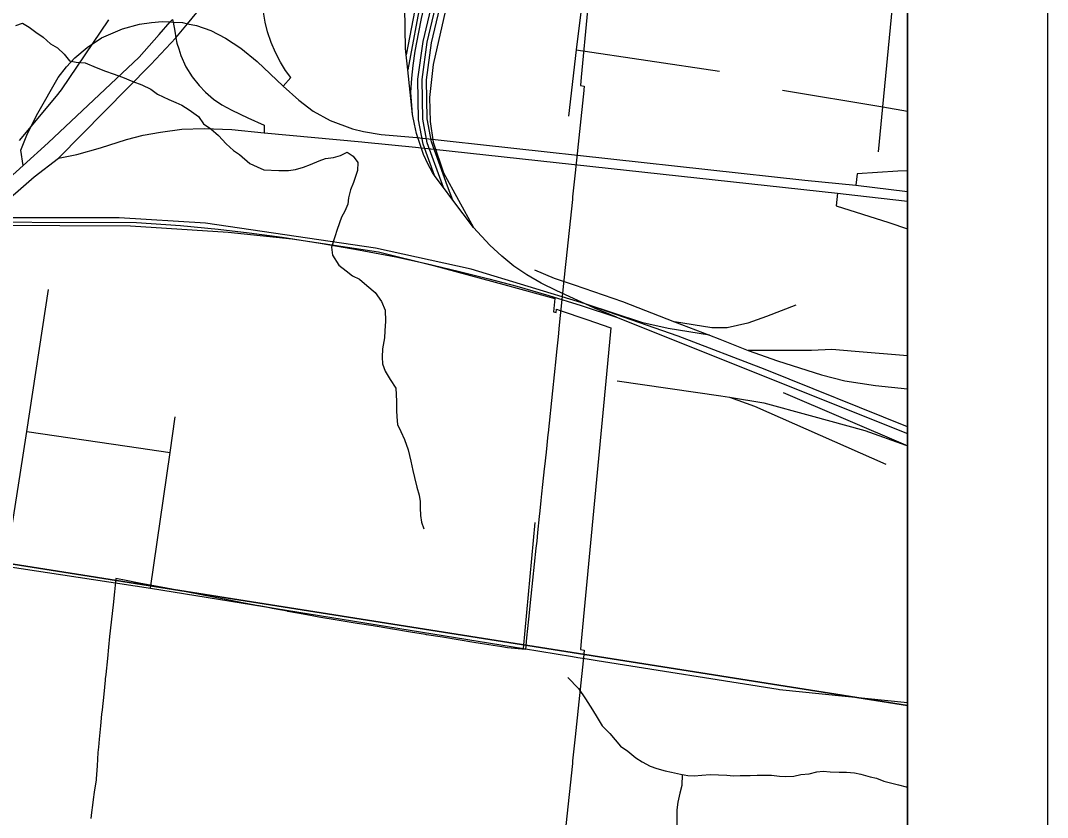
# Model space of a CAD drawing. Extents: x -8.2 to 38.5, y -0.1 to 21.9.
# Drawn here: x 8.33 to 9.063, y 18.635 to 19.204 of the extents above; entities that cross this region are included whole.
import ezdxf

# ---------------------------------------------------------------- set-up
doc = ezdxf.new("R2010")
doc.units = 0
for name, color, linetype in [('Default', 7, 'Continuous'), ('GM_X_Airport_Location_Class_1', 7, 'Continuous'), ('GM_X_Interstate_Location', 7, 'Continuous'), ('GM_X_Minor_River', 7, 'Continuous'), ('GM_X_Section', 7, 'Continuous'), ('GM_X_Section_Text', 7, 'Continuous'), ('GM_X_State_Location', 7, 'Continuous'), ('GM_X_Township', 7, 'Continuous'), ('GM_X_Township_Subdivision_Text', 7, 'Continuous'), ('GM_X_Township_Text', 7, 'Continuous'), ('GM_X_US_Location', 7, 'Continuous')]:
    doc.layers.add(name, color=color, linetype=linetype)

msp = doc.modelspace()

# ---------------------------------------------------------------- linework, layer by layer
at = {"layer": 'Default'}
for points in [[(8.96338, 15.71646), (8.96338, 21.16735), (3.57684, 21.16735)], [(8.96338, 15.31357), (8.96338, 20.75346), (8.88416, 20.76446), (4.06663, 20.76446), (4.06654, 20.76352), (4.04668, 20.55326), (4.0404, 20.46486), (4.03018, 20.35971), (3.99614, 19.98173), (3.94356, 19.39793), (3.92891, 19.23533), (3.88536, 18.75168), (3.84719, 18.32786), (3.84494, 18.30297), (3.84352, 18.28947), (3.81842, 18.05156), (3.74862, 17.38985)], [(8.74831, 19.35407), (8.73021, 19.16332), (8.7296, 19.15739), (8.73232, 19.1569), (8.73181, 19.15144), (8.73158, 19.14925), (8.72945, 19.12906), (8.72587, 19.09506), (8.72475, 19.08442), (8.72408, 19.078), (8.72387, 19.07607), (8.71925, 19.03172), (8.71879, 19.02734), (8.7145, 18.98628), (8.71362, 18.97781), (8.71251, 18.96717), (8.71197, 18.96208), (8.70957, 18.93932), (8.70647, 18.90932), (8.70635, 18.90811), (8.70503, 18.89554), (8.70394, 18.88535), (8.70377, 18.88373), (8.70254, 18.87236), (8.70184, 18.86583), (8.70132, 18.86099), (8.70053, 18.85367), (8.70023, 18.8496), (8.69904, 18.83823), (8.69838, 18.83195), (8.69785, 18.82685), (8.69666, 18.81548), (8.69547, 18.80412), (8.69429, 18.79275), (8.69256, 18.77621), (8.69118, 18.76303), (8.69029, 18.75455), (8.67753, 18.75572), (8.67346, 18.75638), (8.6579, 18.75892), (8.6534, 18.75966), (8.64219, 18.76149), (8.63099, 18.76332), (8.61974, 18.76515), (8.61883, 18.7653), (8.6083, 18.76702), (8.60669, 18.76728), (8.59547, 18.76912), (8.59534, 18.76914), (8.58426, 18.77094), (8.58266, 18.77121), (8.5816, 18.77138), (8.57005, 18.77327), (8.55585, 18.77559), (8.54276, 18.77772), (8.53783, 18.77853), (8.53156, 18.77973), (8.52059, 18.78182), (8.5204, 18.78185), (8.50924, 18.78398), (8.50645, 18.78451), (8.49994, 18.78575), (8.49808, 18.78611), (8.48691, 18.78823), (8.47389, 18.79072), (8.47371, 18.79075), (8.45994, 18.79338), (8.44785, 18.79568), (8.43389, 18.79834), (8.41436, 18.80206), (8.40506, 18.80384), (8.39762, 18.80525), (8.39661, 18.79584), (8.39562, 18.78645), (8.39321, 18.76385), (8.39243, 18.75631), (8.39158, 18.74806), (8.39042, 18.73676), (8.3901, 18.73374), (8.38999, 18.73266), (8.38896, 18.72263), (8.3878, 18.7114), (8.3875, 18.7085), (8.38662, 18.7), (8.38564, 18.69045), (8.38515, 18.68494), (8.3848, 18.68106), (8.38418, 18.67147), (8.38357, 18.66217), (8.38346, 18.66144), (8.38212, 18.65269), (8.38134, 18.64755), (8.38084, 18.6433), (8.38024, 18.63821), (8.37974, 18.63387)]]:
    msp.add_lwpolyline(points, dxfattribs=at)
for points in [[(8.96338, 18.71449), (8.96338, 19.73883), (8.0944, 19.87488), (7.97887, 18.87016)], [(8.96338, 18.55597), (8.96338, 18.71449), (7.97887, 18.87016), (7.87768, 17.88029), (8.88229, 17.77765)]]:
    msp.add_lwpolyline(points, close=True, dxfattribs=at)
at = {"layer": 'GM_X_Airport_Location_Class_1'}
for points in [[(8.33144, 19.1003), (8.32981, 19.11125), (8.33446, 19.12323), (8.34181, 19.13761), (8.3563, 19.16322), (8.36242, 19.17087), (8.36844, 19.17729), (8.37711, 19.18454), (8.38741, 19.19137), (8.40241, 19.1978), (8.41451, 19.20119), (8.42302, 19.20239), (8.43064, 19.20311), (8.43656, 19.20281), (8.43852, 19.20271), (8.44526, 19.20236), (8.44892, 19.20157), (8.45521, 19.20021), (8.46543, 19.19669), (8.47596, 19.19117), (8.48684, 19.18409), (8.49851, 19.17464), (8.51723, 19.15701), (8.52843, 19.1469), (8.5387, 19.13914), (8.55068, 19.13248), (8.56666, 19.12649), (8.57451, 19.12465), (8.58716, 19.12251), (8.61267, 19.12027), (8.88989, 19.08976), (8.92641, 19.08614), (8.96338, 19.08171)], [(8.35672, 19.10553), (8.36966, 19.10816), (8.38677, 19.11299), (8.40527, 19.11894), (8.41711, 19.12201), (8.42957, 19.12415), (8.44475, 19.12617), (8.46076, 19.12683), (8.48046, 19.12593), (8.50355, 19.12356)], [(8.50355, 19.12356), (8.57349, 19.11718), (8.57551, 19.11698)], [(8.57551, 19.11698), (8.61187, 19.11345), (8.91334, 19.08044), (8.92562, 19.07913), (8.96338, 19.07471)]]:
    msp.add_lwpolyline(points, dxfattribs=at)
at = {"layer": 'GM_X_Interstate_Location'}
for points in [[(8.51723, 19.15701), (8.5227, 19.16307), (8.51896, 19.16823), (8.51534, 19.17399), (8.51167, 19.18097), (8.50858, 19.18818), (8.50604, 19.19577), (8.50431, 19.20264), (8.50286, 19.21134), (8.5023, 19.21761), (8.50217, 19.22507), (8.50266, 19.2331), (8.50365, 19.24013), (8.5053, 19.24773), (8.50703, 19.25363), (8.5099, 19.26127), (8.51199, 19.26587), (8.51578, 19.27681), (8.51716, 19.28159), (8.509, 19.28814)], [(8.43817, 19.20461), (8.43852, 19.20271), (8.43974, 19.19613), (8.44059, 19.19152), (8.44128, 19.18778), (8.44254, 19.18372), (8.44403, 19.17897), (8.44776, 19.17081), (8.45213, 19.1637), (8.45707, 19.1574), (8.46169, 19.15262), (8.46741, 19.14776), (8.47345, 19.14362), (8.48041, 19.13988), (8.49195, 19.13433), (8.50356, 19.12904), (8.50355, 19.12356)], [(8.96338, 19.09658), (8.95643, 19.09612), (8.92731, 19.09443), (8.92641, 19.08614)], [(8.91334, 19.08044), (8.91246, 19.07136), (8.94995, 19.05946), (8.96338, 19.05494)]]:
    msp.add_lwpolyline(points, dxfattribs=at)
at = {"layer": 'GM_X_Minor_River'}
for points in [[(8.32628, 19.2003), (8.3309, 19.20201), (8.33573, 19.19915), (8.34053, 19.19553), (8.34571, 19.19189), (8.35084, 19.18712), (8.35605, 19.18424), (8.36081, 19.17986), (8.36443, 19.17515), (8.36933, 19.17419), (8.37577, 19.17354), (8.38361, 19.17017), (8.39035, 19.16761), (8.39561, 19.16587), (8.40234, 19.16331), (8.40983, 19.16034), (8.41619, 19.1578), (8.42253, 19.15487), (8.42733, 19.15125), (8.43554, 19.14749), (8.4404, 19.14539), (8.44488, 19.1433), (8.45007, 19.14005), (8.45672, 19.13521), (8.46032, 19.13012), (8.4655, 19.12648), (8.47101, 19.12169), (8.47648, 19.11576), (8.48161, 19.11099), (8.48606, 19.10814), (8.49341, 19.10176), (8.49863, 19.09926), (8.50349, 19.09716), (8.51411, 19.09671), (8.52096, 19.09681), (8.52592, 19.09736), (8.53168, 19.09902), (8.5367, 19.1011), (8.54288, 19.1035), (8.54751, 19.10521), (8.55324, 19.10611), (8.55823, 19.10742), (8.56289, 19.10989), (8.56734, 19.10704), (8.57058, 19.10235), (8.57035, 19.09665), (8.56735, 19.08804), (8.56525, 19.08281), (8.56388, 19.07716), (8.56333, 19.07262), (8.56123, 19.06777), (8.55878, 19.06331), (8.55578, 19.05469), (8.55405, 19.04944)], [(8.55405, 19.04944), (8.55186, 19.04193), (8.55239, 19.03621), (8.55706, 19.02917), (8.56222, 19.02516), (8.56664, 19.02155), (8.57186, 19.01905), (8.57701, 19.01466), (8.58288, 19.00948), (8.58758, 19.0032), (8.59, 18.99702), (8.59044, 18.98902), (8.58979, 18.9822), (8.5896, 18.97727), (8.58815, 18.96935), (8.58791, 18.96328), (8.58811, 18.95871), (8.59018, 18.9533), (8.59375, 18.94745), (8.59768, 18.9412), (8.59808, 18.93206), (8.59819, 18.92522), (8.59839, 18.92065), (8.59894, 18.9153), (8.6014, 18.91026), (8.60383, 18.90446), (8.60659, 18.89712), (8.60855, 18.88906), (8.60981, 18.88254), (8.61114, 18.87755), (8.61277, 18.87064), (8.61444, 18.86487), (8.61502, 18.86028), (8.61522, 18.85571), (8.61539, 18.85038), (8.61595, 18.84542), (8.61767, 18.84078)], [(8.72066, 18.73463), (8.72832, 18.72671), (8.73335, 18.71928), (8.73837, 18.71147), (8.74157, 18.70601), (8.74514, 18.70016), (8.75062, 18.69461), (8.75824, 18.68555), (8.76342, 18.68191), (8.76931, 18.67711), (8.77376, 18.67426), (8.77935, 18.67137), (8.78422, 18.66965), (8.79023, 18.66787), (8.79475, 18.66693), (8.80116, 18.66552), (8.80644, 18.66454), (8.81099, 18.66435), (8.81633, 18.66489), (8.82243, 18.6654), (8.8342, 18.66491), (8.83911, 18.66432), (8.84368, 18.66451), (8.8509, 18.66459), (8.85585, 18.66476), (8.86118, 18.66492), (8.86611, 18.66472), (8.87178, 18.6641), (8.87634, 18.66391), (8.88204, 18.66406), (8.88703, 18.66537), (8.89313, 18.66588), (8.89851, 18.66717), (8.90309, 18.66774), (8.90801, 18.66716), (8.91446, 18.66689), (8.91978, 18.66705), (8.92546, 18.66643), (8.92998, 18.66548), (8.93675, 18.66368), (8.94127, 18.66274), (8.94651, 18.66062), (8.95704, 18.6579), (8.96231, 18.65654), (8.96338, 18.65625)], [(8.8024, 18.66529), (8.80198, 18.6575), (8.80062, 18.65186), (8.79923, 18.64545), (8.79864, 18.64015), (8.79845, 18.63522), (8.79857, 18.62876)]]:
    msp.add_lwpolyline(points, dxfattribs=at)
at = {"layer": 'GM_X_Section'}
msp.add_lwpolyline([(8.96338, 15.31357), (8.96338, 20.76446), (2.16338, 20.76446), (2.16338, 13.96446)], dxfattribs=at)
at = {"layer": 'GM_X_Section_Text'}
for points in [[(8.39244, 19.20444), (8.35853, 19.15429), (8.35657, 19.15192), (8.35607, 19.15132), (8.32854, 19.11808)], [(8.3068, 19.05755), (8.40812, 19.05724), (8.47789, 19.05259), (8.52355, 19.04793), (8.58529, 19.03863), (8.62461, 19.02891), (8.67493, 19.01537), (8.71136, 19.00523), (8.71038, 18.99582), (8.71227, 18.99526), (8.71251, 18.99761), (8.71527, 18.99669), (8.73427, 18.99033), (8.75144, 18.98423), (8.74831, 18.95119), (8.73021, 18.76043), (8.7296, 18.7545), (8.73232, 18.75401), (8.73181, 18.74856), (8.73158, 18.74637), (8.72945, 18.72618), (8.72587, 18.69218), (8.72475, 18.68154), (8.72408, 18.67511), (8.72387, 18.67319), (8.71925, 18.62883)]]:
    msp.add_lwpolyline(points, dxfattribs=at)
at = {"layer": 'GM_X_State_Location'}
for points in [[(8.35672, 19.10553), (8.42274, 19.17243), (8.44059, 19.19152), (8.44892, 19.20157), (8.4643, 19.22046), (8.48788, 19.25325), (8.509, 19.28814), (8.53131, 19.33045), (8.59372, 19.47159), (8.65808, 19.61733), (8.69275, 19.69801), (8.71528, 19.74861)], [(8.33144, 19.1003), (8.34928, 19.11642), (8.41424, 19.17769), (8.42861, 19.19397), (8.43656, 19.20281), (8.43817, 19.20461)], [(8.28808, 19.04756), (8.33918, 19.09215), (8.35672, 19.10553)], [(8.25797, 19.03413), (8.33144, 19.1003)]]:
    msp.add_lwpolyline(points, dxfattribs=at)
at = {"layer": 'GM_X_Township'}
for p, q in [((9.06338, 20.86446), (9.06338, 13.86446)), ((8.96338, 20.76446), (8.96338, 13.96446))]:
    msp.add_line(p, q, dxfattribs=at)
at = {"layer": 'GM_X_Township_Subdivision_Text'}
for p, q in [((8.72669, 19.18294), (8.8289, 19.16758)), ((8.68894, 18.75525), (8.6972, 18.84527))]:
    msp.add_line(p, q, dxfattribs=at)
for points in [[(8.76005, 19.40706), (8.74769, 19.34857), (8.74468, 19.33534), (8.74053, 19.30846), (8.73368, 19.25198), (8.73037, 19.21366), (8.72669, 19.18294), (8.72103, 19.13558)], [(8.94268, 19.11003), (8.9458, 19.1421), (8.95203, 19.20627), (8.95704, 19.25775), (8.9626, 19.31503), (8.96338, 19.3231)], [(8.87409, 19.15418), (8.9458, 19.1421), (8.96338, 19.13914)], [(8.31912, 18.81411), (8.32924, 18.87965), (8.33396, 18.91022), (8.34962, 19.01162)], [(8.4225, 18.7984), (8.43643, 18.89528), (8.44011, 18.92087)], [(8.33396, 18.91022), (8.40569, 18.89976), (8.43643, 18.89528)]]:
    msp.add_lwpolyline(points, dxfattribs=at)
at = {"layer": 'GM_X_Township_Text'}
msp.add_line((8.87197, 18.72605), (8.96338, 18.71665), dxfattribs=at)
for points in [[(7.97948, 18.87215), (8.06234, 18.85899), (8.10131, 18.85291), (8.11253, 18.85136), (8.12843, 18.8486), (8.1942, 18.83816), (8.25758, 18.82346), (8.31912, 18.81411), (8.4225, 18.7984), (8.68894, 18.75525), (8.72387, 18.7496), (8.72768, 18.74898)], [(8.72768, 18.74898), (8.73434, 18.7479), (8.74156, 18.74673), (8.871, 18.72615), (8.87197, 18.72605)]]:
    msp.add_lwpolyline(points, dxfattribs=at)
at = {"layer": 'GM_X_US_Location'}
for p, q in [((8.6062, 19.16865), (8.60508, 19.17935)), ((8.60956, 19.13679), (8.6062, 19.16865)), ((8.65324, 19.05605), (8.63834, 19.07555)), ((8.79697, 18.98873), (8.82178, 18.97914)), ((8.96222, 18.90063), (8.87467, 18.93782)), ((8.96222, 18.90063), (8.96338, 18.90012))]:
    msp.add_line(p, q, dxfattribs=at)
for points in [[(8.67036, 19.42307), (8.66388, 19.40119), (8.65315, 19.36655), (8.64375, 19.34283), (8.61422, 19.21077), (8.60813, 19.17877), (8.6062, 19.16865)], [(8.60956, 19.13679), (8.6091, 19.14324), (8.60849, 19.15245), (8.6091, 19.16273), (8.61017, 19.17178), (8.61155, 19.18206), (8.61416, 19.19541), (8.61616, 19.20523), (8.62682, 19.25165), (8.65159, 19.35159), (8.6717, 19.41154)], [(8.66091, 19.40211), (8.65022, 19.36758), (8.64077, 19.34375), (8.61118, 19.2114), (8.60508, 19.17935)], [(8.6318, 19.08448), (8.62022, 19.11646), (8.61693, 19.13331), (8.61652, 19.16167), (8.62022, 19.18838), (8.67107, 19.40247)], [(8.62533, 19.09322), (8.61722, 19.11562), (8.61383, 19.13298), (8.61341, 19.16186), (8.61716, 19.18896), (8.66584, 19.39392)], [(8.63834, 19.07555), (8.63472, 19.08553), (8.62322, 19.11729), (8.62003, 19.13363), (8.61963, 19.16148), (8.62328, 19.18781), (8.6697, 19.38324)], [(8.6697, 19.38324), (8.66831, 19.36553), (8.62433, 19.17235), (8.62186, 19.14893), (8.62227, 19.13166), (8.62433, 19.11687), (8.63173, 19.09508), (8.65324, 19.05605)], [(8.60508, 19.17935), (8.6046, 19.18386), (8.60419, 19.21304), (8.60419, 19.2525), (8.60501, 19.27798), (8.61775, 19.33306), (8.62803, 19.37786)], [(8.62533, 19.09322), (8.62391, 19.09521), (8.62053, 19.10143), (8.61754, 19.1081), (8.61493, 19.11608), (8.61247, 19.12314), (8.61102, 19.12974), (8.60956, 19.13679)], [(8.6318, 19.08448), (8.62797, 19.08953), (8.62533, 19.09322)], [(8.63834, 19.07555), (8.63768, 19.07641), (8.6318, 19.08448)], [(8.96338, 18.91364), (8.86162, 18.95447), (8.79948, 18.97847), (8.73291, 19.00143), (8.65151, 19.02615), (8.58312, 19.04128), (8.46179, 19.05903), (8.39998, 19.06298), (8.2507, 19.06298), (8.21814, 19.06101), (8.16849, 19.05344), (8.09254, 19.03207), (7.88638, 18.96894), (7.7759, 18.93441), (7.69731, 18.90022), (7.64323, 18.86803)], [(8.26276, 19.06013), (8.41241, 19.05964), (8.44395, 19.05735), (8.47074, 19.05474), (8.4928, 19.05229), (8.51649, 19.04902), (8.54361, 19.04477), (8.57105, 19.03999), (8.59769, 19.03497), (8.61946, 19.03018), (8.64229, 19.02484), (8.66419, 19.01945), (8.68428, 19.01406), (8.70699, 19.00752), (8.73019, 19.00033), (8.75552, 18.992), (8.96338, 18.9088)], [(8.73291, 19.00143), (8.7278, 19.00377), (8.71288, 19.01078), (8.7016, 19.01635), (8.69133, 19.02223), (8.68214, 19.02849), (8.67355, 19.0355), (8.66496, 19.04333), (8.65324, 19.05605)], [(8.69691, 19.02578), (8.71089, 19.01982), (8.72507, 19.01509), (8.75959, 19.00317), (8.79697, 18.98873)], [(8.75552, 18.992), (8.73978, 18.99827), (8.73291, 19.00143)], [(8.82178, 18.97914), (8.79227, 18.98386), (8.77418, 18.98797), (8.73291, 19.00143)], [(8.88351, 19.0005), (8.86255, 18.99249), (8.84919, 18.98776), (8.83439, 18.98427), (8.8235, 18.98427), (8.79697, 18.98873)], [(8.82178, 18.97914), (8.82926, 18.97625), (8.8494, 18.96824)], [(8.96338, 18.96424), (8.92605, 18.96741), (8.9092, 18.96885), (8.89481, 18.96824), (8.8494, 18.96824)], [(8.8494, 18.96824), (8.87036, 18.96084), (8.9018, 18.95077), (8.91865, 18.94645), (8.94044, 18.94317), (8.96338, 18.94078)], [(8.75589, 18.94645), (8.82987, 18.93577), (8.83608, 18.93477)], [(8.83608, 18.93477), (8.85412, 18.92837), (8.94783, 18.88686)], [(8.83608, 18.93477), (8.8607, 18.93084), (8.89379, 18.92179), (8.93283, 18.9109), (8.96222, 18.90063)]]:
    msp.add_lwpolyline(points, dxfattribs=at)

doc.saveas('drawing.dxf')
